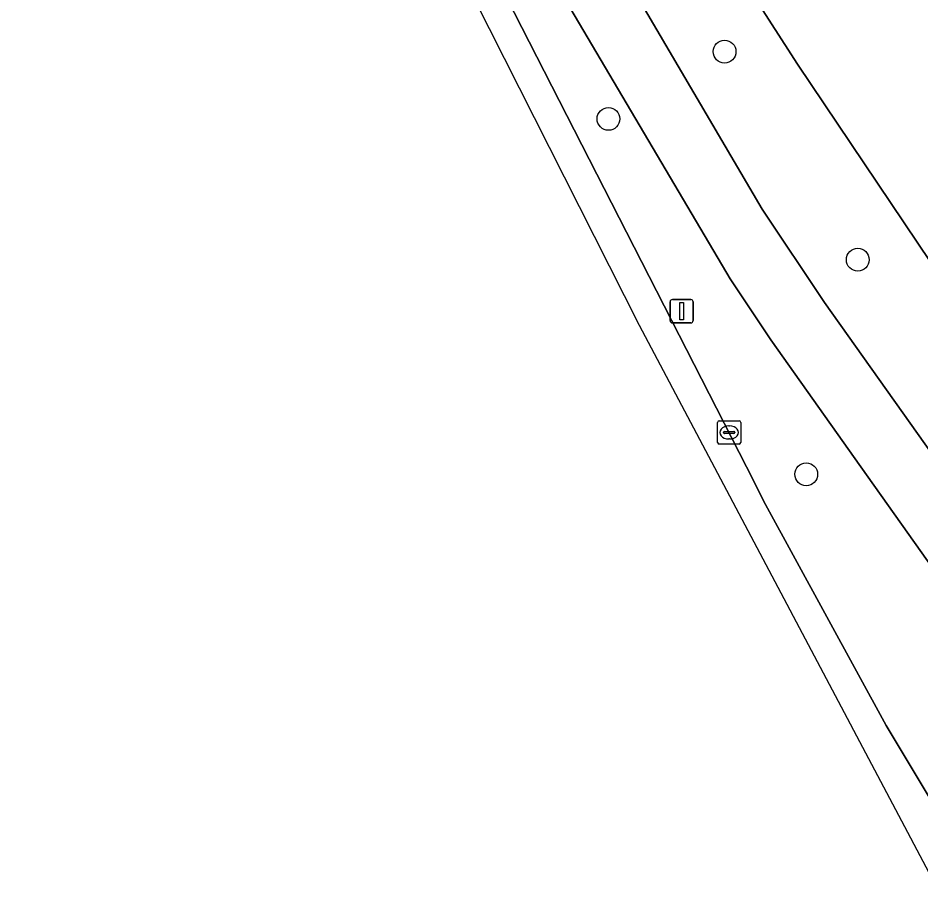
# Model space of a CAD drawing. Extents: x 162722 to 165104, y 384719 to 386284.
# Drawn here: x 163548.01 to 163586.73, y 384981.38 to 385019.26 of the extents above; entities that cross this region are included whole.
import ezdxf

# ---------------------------------------------------------------- set-up
doc = ezdxf.new("R2010")
doc.units = 0
for name, color, linetype in [('IMGEO_Berm_groen', 7, 'Continuous'), ('IMGEO_Boom', 7, 'Continuous'), ('IMGEO_Erf', 7, 'Continuous'), ('IMGEO_Fietspad_gesloten', 7, 'Continuous'), ('IMGEO_Kolk', 7, 'Continuous'), ('IMGEO_Lichtmast', 7, 'Continuous'), ('IMGEO_Rijbaan_lokaal_gesloten', 7, 'Continuous'), ('IMGEO_Verkeerseiland_groen', 7, 'Continuous')]:
    doc.layers.add(name, color=color, linetype=linetype)

msp = doc.modelspace()

# ---------------------------------------------------------------- linework, layer by layer
at = {"layer": 'IMGEO_Berm_groen'}
msp.add_lwpolyline([(163571.946, 385024.667), (163579.92, 385011.063), (163582.597, 385007.052), (163587.589, 385000), (163597.022, 384986.15), (163597.352, 384985.666), (163598.756, 384983.598), (163602.92, 384984.067), (163606.612, 384984.717), (163605.448, 384984.787), (163604.614, 384984.993), (163603.461, 384985.918), (163602.642, 384986.891), (163593.194, 384999.881), (163593.123, 384999.982), (163587.152, 385008.775), (163581.426, 385017.279), (163577.48, 385023.446)], dxfattribs=at)
at = {"layer": 'IMGEO_Boom'}
for centre in [(163578.305, 385017.821), (163573.328, 385014.935), (163584.018, 385008.893), (163581.808, 384999.687)]:
    msp.add_circle(centre, 0.489, dxfattribs=at)
at = {"layer": 'IMGEO_Erf'}
msp.add_lwpolyline([(163577.48, 385023.446), (163581.426, 385017.279), (163587.152, 385008.775)], dxfattribs=at)
at = {"layer": 'IMGEO_Fietspad_gesloten'}
msp.add_lwpolyline([(163569.478, 385023.427), (163578.544, 385008.07), (163580.283, 385005.45), (163584.148, 385000), (163594.782, 384985.005), (163597.022, 384986.15), (163587.589, 385000), (163582.597, 385007.052), (163579.92, 385011.063), (163571.946, 385024.667)], dxfattribs=at)
at = {"layer": 'IMGEO_Kolk'}
for p, q in [((163578.002, 385001.055), (163578.002, 385001.907)), ((163578.077, 385001.981), (163578.929, 385001.981)), ((163578.49, 385001.761), (163578.515, 385001.761)), ((163579.003, 385001.907), (163579.003, 385001.055)), ((163578.261, 385001.475), (163578.261, 385001.487)), ((163578.699, 385001.438), (163578.301, 385001.438)), ((163578.304, 385001.524), (163578.702, 385001.524)), ((163578.745, 385001.487), (163578.745, 385001.475)), ((163578.929, 385000.981), (163578.077, 385000.981)), ((163578.513, 385001.201), (163578.488, 385001.201))]:
    msp.add_line(p, q, dxfattribs=at)
for points in [[(163578.002, 385001.055), (163578.002, 385001.907)], [(163578.077, 385001.981), (163578.929, 385001.981)], [(163579.003, 385001.907), (163579.003, 385001.055)], [(163578.929, 385000.981), (163578.077, 385000.981)]]:
    msp.add_lwpolyline(points, dxfattribs=at)
for centre, radius, start, end in [((163578.079, 385001.905), 0.0765, 91.552, 178.448), ((163578.079, 385001.905), 0.0765, 91.552, 178.448), ((163578.927, 385001.905), 0.0765, 1.552, 88.448), ((163578.927, 385001.905), 0.0765, 1.552, 88.448), ((163578.301, 385001.484), 0.0403, 85.8775, 175.7526), ((163578.298, 385001.474), 0.0366, 178.938, 274.7102), ((163578.702, 385001.481), 0.043, 264.8664, 352.4533), ((163578.706, 385001.486), 0.0386, 1.7309, 96.639), ((163578.079, 385001.057), 0.0765, 181.552, 268.448), ((163578.079, 385001.057), 0.0765, 181.552, 268.448), ((163578.927, 385001.057), 0.0765, 271.552, 358.448), ((163578.927, 385001.057), 0.0765, 271.552, 358.448)]:
    msp.add_arc(centre, radius, start, end, dxfattribs=at)
for centre, major_axis, ratio, start_param, end_param in [((163578.489, 385001.481), (-0.387, 0.002), 0.722429, 4.712389, 7.853982), ((163578.514, 385001.481), (-0.39, 0.002), 0.717154, 1.570796, 4.712389)]:
    msp.add_ellipse(centre, major_axis=major_axis, ratio=ratio, start_param=start_param, end_param=end_param, dxfattribs=at)
at = {"layer": 'IMGEO_Lichtmast'}
for p, q in [((163575.969, 385006.283), (163575.969, 385007.083)), ((163575.969, 385007.083), (163575.969, 385006.283)), ((163576.069, 385007.183), (163576.859, 385007.183)), ((163576.859, 385007.183), (163576.069, 385007.183)), ((163576.959, 385007.083), (163576.959, 385006.283)), ((163576.959, 385006.283), (163576.959, 385007.083)), ((163576.859, 385006.183), (163576.069, 385006.183)), ((163576.069, 385006.183), (163576.859, 385006.183))]:
    msp.add_line(p, q, dxfattribs=at)
msp.add_lwpolyline([(163576.389, 385007.058), (163576.539, 385007.058), (163576.539, 385006.308), (163576.389, 385006.308), (163576.389, 385007.058)], dxfattribs=at)
for centre, start, end in [((163576.069, 385007.083), 90, 180), ((163576.069, 385007.083), 90, 180), ((163576.859, 385007.083), 0, 90), ((163576.859, 385007.083), 360, 90), ((163576.069, 385006.283), 180, 270), ((163576.069, 385006.283), 180, 270), ((163576.859, 385006.283), 270, 0), ((163576.859, 385006.283), 270, 0)]:
    msp.add_arc(centre, 0.1, start, end, dxfattribs=at)
at = {"layer": 'IMGEO_Rijbaan_lokaal_gesloten'}
msp.add_lwpolyline([(163587.703, 384981.381), (163589.269, 384982.185), (163585.242, 384988.904), (163580.059, 384998.396), (163579.239, 385000), (163549.378, 385058.477), (163548.928, 385059.309), (163548.01, 385057.354), (163556.651, 385041.714), (163574.647, 385006.089), (163587.703, 384981.381)], dxfattribs=at)
at = {"layer": 'IMGEO_Verkeerseiland_groen'}
msp.add_lwpolyline([(163549.378, 385058.477), (163579.239, 385000), (163580.059, 384998.396), (163585.242, 384988.904), (163589.269, 384982.185), (163594.782, 384985.005), (163584.148, 385000), (163580.283, 385005.45), (163578.544, 385008.07), (163569.478, 385023.427)], dxfattribs=at)

doc.saveas('drawing.dxf')
